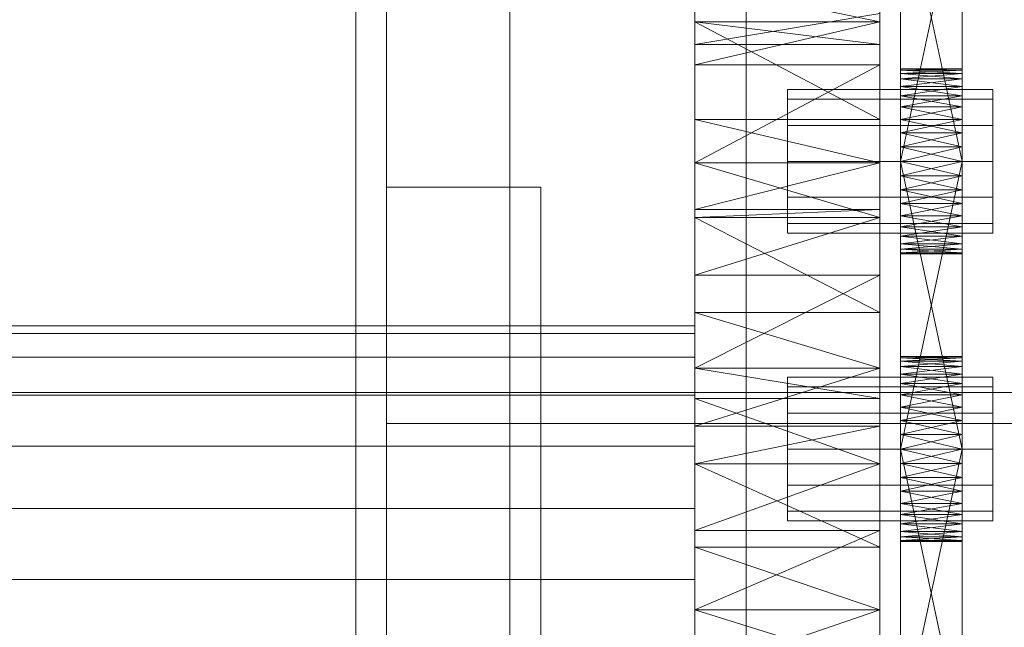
# Model space of a CAD drawing. Header units: millimetres. Extents: x -4738 to 65662, y -68080 to 6847.
# Tile 393 of 656: x 1364 to 1460, y -34623 to -34564. Entities that reach past the tile are written whole.
import ezdxf

# ---------------------------------------------------------------- set-up
doc = ezdxf.new("R2010")
doc.units = ezdxf.units.MM
doc.layers.add('frontal_C03', color=7, linetype='Continuous', lineweight=0)
doc.layers.add('frontal_secador', color=7, linetype='Continuous', lineweight=0)

msp = doc.modelspace()

# ---------------------------------------------------------------- linework, layer by layer
at = {"layer": 'frontal_C03'}
for p, q in [((1435, -34954.179), (1435, -32259.264)), ((1435, -32263.162), (1435, -34958.077)), ((1435, -35437.51), (1435, -32742.595)), ((1435, -32746.492), (1435, -35441.408))]:
    msp.add_line(p, q, dxfattribs=at)
at = {"layer": 'frontal_secador'}
for p, q in [((1400, -36000), (1400, -33000)), ((1397, -35940), (1397, -33075)), ((1400, -36000), (1400, -33075)), ((1400, -34600), (1400, -33075)), ((1400, -35940), (1400, -33075)), ((1400, -34650), (1400, -33075)), ((1400, -36000), (1400, -33250)), ((1400, -35140), (1400, -34540)), ((1412, -35140), (1412, -34540)), ((1450, -34580.281), (1450, -34541.481)), ((1456, -34541.481), (1456, -34580.281)), ((1450, -34543.136), (1450, -34580.281)), ((1456, -34580.281), (1456, -34543.136)), ((1450, -34580.281), (1450, -34545.414)), ((1456, -34545.414), (1456, -34580.281)), ((1400, -35134), (1400, -34546)), ((1450, -34577.5), (1450, -34548.092)), ((1450, -34580.281), (1450, -34548.092)), ((1456, -34548.092), (1456, -34577.5)), ((1456, -34548.092), (1456, -34580.281)), ((1450, -34549.5), (1450, -34577.5)), ((1456, -34577.5), (1450, -34549.5)), ((1456, -34549.5), (1450, -34577.5)), ((1456, -34577.5), (1456, -34549.5)), ((1430, -34577.639), (1430, -34555.473)), ((1448, -34555.473), (1448, -34577.639)), ((1430, -34560.173), (1430, -34573.428)), ((1430, -34563.925), (1430, -34560.173)), ((1448, -34563.925), (1430, -34560.173)), ((1448, -34573.428), (1448, -34560.173)), ((1448, -34560.173), (1448, -34563.925)), ((1430, -34563.11), (1430, -34573.428)), ((1430, -34563.11), (1430, -34577.639)), ((1430, -34563.11), (1430, -34566.141)), ((1430, -34563.11), (1430, -34597.635)), ((1430, -34563.11), (1430, -34645.858)), ((1448, -34563.11), (1430, -34566.141)), ((1448, -34573.428), (1448, -34563.11)), ((1448, -34577.639), (1448, -34563.11)), ((1448, -34566.141), (1448, -34563.11)), ((1448, -34597.635), (1448, -34563.11)), ((1448, -34645.858), (1448, -34563.11)), ((1430, -34573.428), (1430, -34563.925)), ((1430, -34566.141), (1430, -34563.925)), ((1430, -34563.925), (1430, -34568.105)), ((1448, -34573.428), (1430, -34563.925)), ((1448, -34563.925), (1430, -34563.925)), ((1448, -34566.141), (1430, -34563.925)), ((1448, -34563.925), (1430, -34568.105)), ((1448, -34563.925), (1448, -34573.428)), ((1448, -34568.105), (1448, -34563.925)), ((1448, -34563.925), (1448, -34566.141)), ((1430, -34568.105), (1430, -34566.141)), ((1430, -34577.639), (1430, -34566.141)), ((1448, -34566.141), (1430, -34566.141)), ((1448, -34566.141), (1448, -34568.105)), ((1448, -34566.141), (1448, -34577.639)), ((1430, -34568.105), (1430, -34577.639)), ((1448, -34568.105), (1430, -34568.105)), ((1448, -34568.105), (1430, -34577.639)), ((1448, -34577.639), (1448, -34568.105)), ((1450, -34568.611), (1450, -34568.5)), ((1456, -34568.611), (1450, -34568.5)), ((1456, -34568.5), (1450, -34568.5)), ((1456, -34568.5), (1450, -34568.611)), ((1456, -34568.611), (1456, -34568.5)), ((1450, -34568.611), (1450, -34569.481)), ((1450, -34568.941), (1450, -34568.611)), ((1450, -34568.611), (1450, -34571.136)), ((1456, -34568.941), (1450, -34568.611)), ((1456, -34568.611), (1450, -34568.611)), ((1456, -34568.611), (1450, -34568.941)), ((1450, -34569.481), (1450, -34568.941)), ((1456, -34569.481), (1450, -34568.941)), ((1456, -34568.941), (1450, -34568.941)), ((1456, -34568.941), (1450, -34569.481)), ((1450, -34569.481), (1450, -34571.136)), ((1450, -34570.219), (1450, -34569.481)), ((1450, -34573.414), (1450, -34569.481)), ((1450, -34608.281), (1450, -34569.481)), ((1456, -34570.219), (1450, -34569.481)), ((1456, -34569.481), (1450, -34569.481)), ((1456, -34569.481), (1450, -34570.219)), ((1456, -34569.481), (1456, -34568.611)), ((1456, -34568.611), (1456, -34568.941)), ((1456, -34571.136), (1456, -34568.611)), ((1456, -34568.941), (1456, -34569.481)), ((1456, -34571.136), (1456, -34569.481)), ((1456, -34569.481), (1456, -34570.219)), ((1456, -34569.481), (1456, -34573.414)), ((1456, -34569.481), (1456, -34608.281)), ((1439, -34571.438), (1439, -34570.5)), ((1459, -34570.5), (1439, -34570.5)), ((1450, -34571.136), (1450, -34570.219)), ((1456, -34571.136), (1450, -34570.219)), ((1456, -34570.219), (1450, -34570.219)), ((1456, -34570.219), (1450, -34571.136)), ((1456, -34570.219), (1456, -34571.136)), ((1459, -34571.438), (1459, -34570.5)), ((1439, -34574), (1439, -34571.438)), ((1459, -34571.438), (1439, -34571.438)), ((1450, -34571.136), (1450, -34573.414)), ((1450, -34572.21), (1450, -34571.136)), ((1450, -34571.136), (1450, -34576.092)), ((1450, -34571.136), (1450, -34608.281)), ((1456, -34572.21), (1450, -34571.136)), ((1456, -34571.136), (1450, -34571.136)), ((1456, -34571.136), (1450, -34572.21)), ((1456, -34573.414), (1456, -34571.136)), ((1456, -34571.136), (1456, -34572.21)), ((1456, -34576.092), (1456, -34571.136)), ((1456, -34608.281), (1456, -34571.136)), ((1459, -34574), (1459, -34571.438)), ((1450, -34573.414), (1450, -34572.21)), ((1456, -34573.414), (1450, -34572.21)), ((1456, -34572.21), (1450, -34572.21)), ((1456, -34572.21), (1450, -34573.414)), ((1456, -34572.21), (1456, -34573.414)), ((1430, -34577.639), (1430, -34573.428)), ((1448, -34577.639), (1430, -34573.428)), ((1448, -34573.428), (1430, -34573.428)), ((1439, -34577.5), (1439, -34574)), ((1459, -34574), (1439, -34574)), ((1448, -34573.428), (1448, -34577.639)), ((1450, -34573.414), (1450, -34576.092)), ((1450, -34574.719), (1450, -34573.414)), ((1450, -34608.281), (1450, -34573.414)), ((1456, -34574.719), (1450, -34573.414)), ((1456, -34573.414), (1450, -34573.414)), ((1456, -34573.414), (1450, -34574.719)), ((1456, -34576.092), (1456, -34573.414)), ((1456, -34573.414), (1456, -34574.719)), ((1456, -34573.414), (1456, -34608.281)), ((1459, -34577.5), (1459, -34574)), ((1450, -34576.092), (1450, -34574.719)), ((1456, -34576.092), (1450, -34574.719)), ((1456, -34574.719), (1450, -34574.719)), ((1456, -34574.719), (1450, -34576.092)), ((1456, -34574.719), (1456, -34576.092)), ((1450, -34605.5), (1450, -34576.092)), ((1450, -34576.092), (1450, -34577.5)), ((1450, -34608.281), (1450, -34576.092)), ((1456, -34577.5), (1450, -34576.092)), ((1456, -34576.092), (1450, -34576.092)), ((1456, -34576.092), (1450, -34577.5)), ((1456, -34576.092), (1456, -34605.5)), ((1456, -34577.5), (1456, -34576.092)), ((1456, -34576.092), (1456, -34608.281)), ((1430, -34577.639), (1430, -34592.223)), ((1430, -34577.639), (1430, -34597.635)), ((1430, -34577.639), (1430, -34582.194)), ((1430, -34621.142), (1430, -34577.639)), ((1430, -34669.365), (1430, -34577.639)), ((1430, -34577.639), (1430, -34645.858)), ((1430, -34711.527), (1430, -34577.639)), ((1448, -34577.647), (1430, -34577.639)), ((1448, -34577.639), (1430, -34577.639)), ((1448, -34577.639), (1430, -34582.194)), ((1430, -34577.647), (1430, -34592.223)), ((1430, -34582.95), (1430, -34577.647)), ((1448, -34582.95), (1430, -34577.647)), ((1448, -34577.647), (1430, -34577.647)), ((1439, -34577.5), (1439, -34581)), ((1439, -34577.5), (1459, -34577.5)), ((1448, -34592.223), (1448, -34577.639)), ((1448, -34597.635), (1448, -34577.639)), ((1448, -34582.194), (1448, -34577.639)), ((1448, -34577.639), (1448, -34621.142)), ((1448, -34577.639), (1448, -34669.365)), ((1448, -34645.858), (1448, -34577.639)), ((1448, -34577.639), (1448, -34711.527)), ((1448, -34592.223), (1448, -34577.647)), ((1448, -34577.647), (1448, -34582.95)), ((1450, -34577.5), (1450, -34605.5)), ((1456, -34605.5), (1450, -34577.5)), ((1456, -34577.5), (1450, -34577.5)), ((1456, -34577.5), (1450, -34605.5)), ((1450, -34580.281), (1450, -34577.5)), ((1450, -34577.5), (1450, -34578.908)), ((1456, -34577.5), (1450, -34578.908)), ((1456, -34578.908), (1450, -34577.5)), ((1456, -34605.5), (1456, -34577.5)), ((1456, -34577.5), (1456, -34580.281)), ((1456, -34578.908), (1456, -34577.5)), ((1459, -34581), (1459, -34577.5)), ((1450, -34578.908), (1450, -34580.281)), ((1456, -34578.908), (1450, -34578.908)), ((1456, -34578.908), (1450, -34580.281)), ((1456, -34580.281), (1450, -34578.908)), ((1456, -34580.281), (1456, -34578.908)), ((1400, -34580), (1415, -34580)), ((1400, -34600), (1400, -34580)), ((1415, -34600), (1415, -34580)), ((1439, -34581), (1439, -34583.562)), ((1459, -34581), (1439, -34581)), ((1450, -34582.79), (1450, -34580.281)), ((1450, -34580.281), (1450, -34581.586)), ((1450, -34584.781), (1450, -34580.281)), ((1450, -34586.5), (1450, -34580.281)), ((1456, -34580.281), (1450, -34580.281)), ((1456, -34580.281), (1450, -34581.586)), ((1456, -34581.586), (1450, -34580.281)), ((1456, -34580.281), (1456, -34582.79)), ((1456, -34581.586), (1456, -34580.281)), ((1456, -34580.281), (1456, -34584.781)), ((1456, -34580.281), (1456, -34586.5)), ((1459, -34581), (1459, -34583.562)), ((1450, -34581.586), (1450, -34582.79)), ((1456, -34581.586), (1450, -34581.586)), ((1456, -34581.586), (1450, -34582.79)), ((1456, -34582.79), (1450, -34581.586)), ((1456, -34582.79), (1456, -34581.586)), ((1430, -34588.565), (1430, -34582.194)), ((1430, -34582.194), (1430, -34582.95)), ((1430, -34597.635), (1430, -34582.194)), ((1448, -34582.194), (1430, -34582.194)), ((1448, -34582.194), (1430, -34582.95)), ((1430, -34592.223), (1430, -34582.95)), ((1430, -34582.95), (1430, -34588.565)), ((1448, -34592.223), (1430, -34582.95)), ((1448, -34582.95), (1430, -34582.95)), ((1448, -34582.95), (1430, -34588.565)), ((1448, -34582.194), (1448, -34588.565)), ((1448, -34582.95), (1448, -34582.194)), ((1448, -34582.194), (1448, -34597.635)), ((1448, -34582.95), (1448, -34592.223)), ((1448, -34588.565), (1448, -34582.95)), ((1450, -34584.781), (1450, -34582.79)), ((1450, -34582.79), (1450, -34583.864)), ((1456, -34582.79), (1450, -34582.79)), ((1456, -34582.79), (1450, -34583.864)), ((1456, -34583.864), (1450, -34582.79)), ((1456, -34582.79), (1456, -34584.781)), ((1456, -34583.864), (1456, -34582.79)), ((1439, -34583.562), (1439, -34584.5)), ((1459, -34583.562), (1439, -34583.562)), ((1450, -34583.864), (1450, -34584.781)), ((1456, -34583.864), (1450, -34583.864)), ((1456, -34583.864), (1450, -34584.781)), ((1456, -34584.781), (1450, -34583.864)), ((1456, -34584.781), (1456, -34583.864)), ((1459, -34583.562), (1459, -34584.5)), ((1459, -34584.5), (1439, -34584.5)), ((1450, -34586.059), (1450, -34584.781)), ((1450, -34584.781), (1450, -34585.519)), ((1450, -34586.5), (1450, -34584.781)), ((1456, -34584.781), (1450, -34584.781)), ((1456, -34584.781), (1450, -34585.519)), ((1456, -34585.519), (1450, -34584.781)), ((1456, -34584.781), (1456, -34586.059)), ((1456, -34585.519), (1456, -34584.781)), ((1456, -34584.781), (1456, -34586.5)), ((1450, -34585.519), (1450, -34586.059)), ((1456, -34585.519), (1450, -34585.519)), ((1456, -34585.519), (1450, -34586.059)), ((1456, -34586.059), (1450, -34585.519)), ((1456, -34586.059), (1456, -34585.519)), ((1450, -34586.5), (1450, -34586.059)), ((1450, -34586.059), (1450, -34586.389)), ((1456, -34586.059), (1450, -34586.059)), ((1456, -34586.059), (1450, -34586.389)), ((1456, -34586.389), (1450, -34586.059)), ((1450, -34586.389), (1450, -34586.5)), ((1456, -34586.389), (1450, -34586.389)), ((1456, -34586.389), (1450, -34586.5)), ((1456, -34586.5), (1450, -34586.389)), ((1456, -34586.5), (1450, -34586.5)), ((1456, -34586.059), (1456, -34586.5)), ((1456, -34586.389), (1456, -34586.059)), ((1456, -34586.5), (1456, -34586.389)), ((1430, -34588.565), (1430, -34597.635)), ((1448, -34588.565), (1430, -34588.565)), ((1448, -34588.565), (1430, -34597.635)), ((1448, -34597.635), (1448, -34588.565)), ((1430, -34597.635), (1430, -34592.223)), ((1448, -34597.635), (1430, -34592.223)), ((1448, -34592.223), (1430, -34592.223)), ((1448, -34592.223), (1448, -34597.635)), ((1430, -34593.5), (1325, -34593.5)), ((1430, -34594.269), (1430, -34593.5)), ((1430, -34594.269), (1325, -34594.269)), ((1430, -34596.545), (1430, -34594.269)), ((1430, -34596.545), (1325, -34596.545)), ((1430, -34600.241), (1430, -34596.545)), ((1450, -34596.611), (1450, -34596.5)), ((1456, -34596.611), (1450, -34596.5)), ((1456, -34596.5), (1450, -34596.5)), ((1456, -34596.5), (1450, -34596.611)), ((1450, -34596.611), (1450, -34597.481)), ((1450, -34596.941), (1450, -34596.611)), ((1450, -34596.611), (1450, -34599.136)), ((1456, -34596.941), (1450, -34596.611)), ((1456, -34596.611), (1450, -34596.611)), ((1456, -34596.611), (1450, -34596.941)), ((1450, -34597.481), (1450, -34596.941)), ((1456, -34597.481), (1450, -34596.941)), ((1456, -34596.941), (1450, -34596.941)), ((1456, -34596.941), (1450, -34597.481)), ((1456, -34596.611), (1456, -34596.5)), ((1456, -34597.481), (1456, -34596.611)), ((1456, -34596.611), (1456, -34596.941)), ((1456, -34599.136), (1456, -34596.611)), ((1456, -34596.941), (1456, -34597.481)), ((1430, -34597.635), (1430, -34615.058)), ((1430, -34600.589), (1430, -34597.635)), ((1430, -34597.635), (1430, -34621.142)), ((1430, -34597.635), (1430, -34603.268)), ((1430, -34597.635), (1430, -34645.858)), ((1448, -34600.589), (1430, -34597.635)), ((1448, -34597.635), (1430, -34597.635)), ((1448, -34597.635), (1430, -34603.268)), ((1448, -34615.058), (1448, -34597.635)), ((1448, -34597.635), (1448, -34600.589)), ((1448, -34621.142), (1448, -34597.635)), ((1448, -34603.268), (1448, -34597.635)), ((1448, -34645.858), (1448, -34597.635)), ((1450, -34597.481), (1450, -34599.136)), ((1450, -34598.219), (1450, -34597.481)), ((1450, -34601.414), (1450, -34597.481)), ((1450, -34636.281), (1450, -34597.481)), ((1456, -34598.219), (1450, -34597.481)), ((1456, -34597.481), (1450, -34597.481)), ((1456, -34597.481), (1450, -34598.219)), ((1450, -34599.136), (1450, -34598.219)), ((1456, -34599.136), (1450, -34598.219)), ((1456, -34598.219), (1450, -34598.219)), ((1456, -34598.219), (1450, -34599.136)), ((1456, -34599.136), (1456, -34597.481)), ((1456, -34597.481), (1456, -34598.219)), ((1456, -34597.481), (1456, -34601.414)), ((1456, -34597.481), (1456, -34636.281)), ((1456, -34598.219), (1456, -34599.136)), ((1439, -34599.438), (1439, -34598.5)), ((1459, -34598.5), (1439, -34598.5)), ((1450, -34599.136), (1450, -34601.414)), ((1450, -34600.21), (1450, -34599.136)), ((1450, -34599.136), (1450, -34604.092)), ((1450, -34599.136), (1450, -34636.281)), ((1456, -34600.21), (1450, -34599.136)), ((1456, -34599.136), (1450, -34599.136)), ((1456, -34599.136), (1450, -34600.21)), ((1456, -34601.414), (1456, -34599.136)), ((1456, -34599.136), (1456, -34600.21)), ((1456, -34604.092), (1456, -34599.136)), ((1456, -34636.281), (1456, -34599.136)), ((1459, -34599.438), (1459, -34598.5)), ((1325, -34600), (1400, -34600)), ((1400, -34600), (1790, -34600)), ((1400, -34603), (1400, -34600)), ((1400, -34600), (1415, -34600)), ((1400, -34990), (1400, -34600)), ((1415, -34990), (1415, -34600)), ((1439, -34602), (1439, -34599.438)), ((1459, -34599.438), (1439, -34599.438)), ((1450, -34601.414), (1450, -34600.21)), ((1456, -34601.414), (1450, -34600.21)), ((1456, -34600.21), (1450, -34600.21)), ((1456, -34600.21), (1450, -34601.414)), ((1456, -34600.21), (1456, -34601.414)), ((1459, -34602), (1459, -34599.438)), ((1430, -34600.241), (1325, -34600.241)), ((1430, -34605.216), (1430, -34600.241)), ((1430, -34600.589), (1430, -34615.058)), ((1430, -34606.925), (1430, -34600.589)), ((1448, -34606.925), (1430, -34600.589)), ((1448, -34600.589), (1430, -34600.589)), ((1448, -34615.058), (1448, -34600.589)), ((1448, -34600.589), (1448, -34606.925)), ((1439, -34605.5), (1439, -34602)), ((1459, -34602), (1439, -34602)), ((1450, -34601.414), (1450, -34604.092)), ((1450, -34602.719), (1450, -34601.414)), ((1450, -34636.281), (1450, -34601.414)), ((1456, -34602.719), (1450, -34601.414)), ((1456, -34601.414), (1450, -34601.414)), ((1456, -34601.414), (1450, -34602.719)), ((1456, -34604.092), (1456, -34601.414)), ((1456, -34601.414), (1456, -34602.719)), ((1456, -34601.414), (1456, -34636.281)), ((1459, -34605.5), (1459, -34602)), ((1400, -34603), (1790, -34603)), ((1400, -34987), (1400, -34603)), ((1450, -34604.092), (1450, -34602.719)), ((1456, -34604.092), (1450, -34602.719)), ((1456, -34602.719), (1450, -34602.719)), ((1456, -34602.719), (1450, -34604.092)), ((1456, -34602.719), (1456, -34604.092)), ((1430, -34613.424), (1430, -34603.268)), ((1430, -34603.268), (1430, -34606.925)), ((1430, -34621.142), (1430, -34603.268)), ((1448, -34603.268), (1430, -34603.268)), ((1448, -34603.268), (1430, -34606.925)), ((1448, -34603.268), (1448, -34613.424)), ((1448, -34606.925), (1448, -34603.268)), ((1448, -34603.268), (1448, -34621.142)), ((1450, -34633.5), (1450, -34604.092)), ((1450, -34604.092), (1450, -34605.5)), ((1450, -34636.281), (1450, -34604.092)), ((1456, -34605.5), (1450, -34604.092)), ((1456, -34604.092), (1450, -34604.092)), ((1456, -34604.092), (1450, -34605.5)), ((1456, -34604.092), (1456, -34633.5)), ((1456, -34605.5), (1456, -34604.092)), ((1456, -34604.092), (1456, -34636.281)), ((1430, -34605.216), (1325, -34605.216)), ((1430, -34611.277), (1430, -34605.216)), ((1439, -34605.5), (1439, -34609)), ((1439, -34605.5), (1459, -34605.5)), ((1450, -34605.5), (1450, -34633.5)), ((1456, -34633.5), (1450, -34605.5)), ((1456, -34605.5), (1450, -34605.5)), ((1456, -34605.5), (1450, -34633.5)), ((1450, -34608.281), (1450, -34605.5)), ((1450, -34605.5), (1450, -34606.908)), ((1456, -34605.5), (1450, -34606.908)), ((1456, -34606.908), (1450, -34605.5)), ((1456, -34633.5), (1456, -34605.5)), ((1456, -34605.5), (1456, -34608.281)), ((1456, -34606.908), (1456, -34605.5)), ((1459, -34609), (1459, -34605.5)), ((1450, -34606.908), (1450, -34608.281)), ((1456, -34606.908), (1450, -34606.908)), ((1456, -34606.908), (1450, -34608.281)), ((1456, -34608.281), (1450, -34606.908)), ((1456, -34608.281), (1456, -34606.908)), ((1430, -34615.058), (1430, -34606.925)), ((1430, -34606.925), (1430, -34613.424)), ((1448, -34615.058), (1430, -34606.925)), ((1448, -34606.925), (1430, -34606.925)), ((1448, -34606.925), (1430, -34613.424)), ((1448, -34606.925), (1448, -34615.058)), ((1448, -34613.424), (1448, -34606.925)), ((1450, -34610.79), (1450, -34608.281)), ((1450, -34608.281), (1450, -34609.586)), ((1450, -34612.781), (1450, -34608.281)), ((1450, -34614.5), (1450, -34608.281)), ((1456, -34608.281), (1450, -34608.281)), ((1456, -34608.281), (1450, -34609.586)), ((1456, -34609.586), (1450, -34608.281)), ((1456, -34608.281), (1456, -34610.79)), ((1456, -34609.586), (1456, -34608.281)), ((1456, -34608.281), (1456, -34612.781)), ((1456, -34608.281), (1456, -34614.5)), ((1439, -34609), (1439, -34611.562)), ((1459, -34609), (1439, -34609)), ((1450, -34609.586), (1450, -34610.79)), ((1456, -34609.586), (1450, -34609.586)), ((1456, -34609.586), (1450, -34610.79)), ((1456, -34610.79), (1450, -34609.586)), ((1456, -34610.79), (1456, -34609.586)), ((1459, -34609), (1459, -34611.562)), ((1430, -34611.277), (1325, -34611.277)), ((1430, -34618.193), (1430, -34611.277)), ((1439, -34611.562), (1439, -34612.5)), ((1459, -34611.562), (1439, -34611.562)), ((1450, -34612.781), (1450, -34610.79)), ((1450, -34610.79), (1450, -34611.864)), ((1456, -34610.79), (1450, -34610.79)), ((1456, -34610.79), (1450, -34611.864)), ((1456, -34611.864), (1450, -34610.79)), ((1456, -34610.79), (1456, -34612.781)), ((1456, -34611.864), (1456, -34610.79)), ((1459, -34611.562), (1459, -34612.5)), ((1459, -34612.5), (1439, -34612.5)), ((1450, -34611.864), (1450, -34612.781)), ((1456, -34611.864), (1450, -34611.864)), ((1456, -34611.864), (1450, -34612.781)), ((1456, -34612.781), (1450, -34611.864)), ((1456, -34612.781), (1456, -34611.864)), ((1430, -34613.424), (1430, -34621.142)), ((1448, -34613.424), (1430, -34613.424)), ((1448, -34613.424), (1430, -34621.142)), ((1448, -34621.142), (1448, -34613.424)), ((1450, -34614.059), (1450, -34612.781)), ((1450, -34612.781), (1450, -34613.519)), ((1450, -34614.5), (1450, -34612.781)), ((1456, -34612.781), (1450, -34612.781)), ((1456, -34612.781), (1450, -34613.519)), ((1456, -34613.519), (1450, -34612.781)), ((1450, -34613.519), (1450, -34614.059)), ((1456, -34613.519), (1450, -34613.519)), ((1456, -34613.519), (1450, -34614.059)), ((1456, -34614.059), (1450, -34613.519)), ((1456, -34612.781), (1456, -34614.059)), ((1456, -34613.519), (1456, -34612.781)), ((1456, -34612.781), (1456, -34614.5)), ((1456, -34614.059), (1456, -34613.519)), ((1450, -34614.5), (1450, -34614.059)), ((1450, -34614.059), (1450, -34614.389)), ((1456, -34614.059), (1450, -34614.059)), ((1456, -34614.059), (1450, -34614.389)), ((1456, -34614.389), (1450, -34614.059)), ((1450, -34614.389), (1450, -34614.5)), ((1456, -34614.389), (1450, -34614.389)), ((1456, -34614.389), (1450, -34614.5)), ((1456, -34614.5), (1450, -34614.389)), ((1456, -34614.5), (1450, -34614.5)), ((1456, -34614.059), (1456, -34614.5)), ((1456, -34614.389), (1456, -34614.059)), ((1456, -34614.5), (1456, -34614.389)), ((1430, -34621.142), (1430, -34615.058)), ((1448, -34621.142), (1430, -34615.058)), ((1448, -34615.058), (1430, -34615.058)), ((1448, -34615.058), (1448, -34621.142)), ((1430, -34618.193), (1325, -34618.193)), ((1430, -34625.696), (1430, -34618.193)), ((1430, -34621.142), (1430, -34639.698)), ((1430, -34626.753), (1430, -34621.142)), ((1430, -34621.142), (1430, -34645.858)), ((1430, -34621.142), (1430, -34627.302)), ((1430, -34669.365), (1430, -34621.142)), ((1448, -34626.753), (1430, -34621.142)), ((1448, -34621.142), (1430, -34621.142)), ((1448, -34621.142), (1430, -34627.302)), ((1448, -34639.698), (1448, -34621.142)), ((1448, -34621.142), (1448, -34626.753)), ((1448, -34645.858), (1448, -34621.142)), ((1448, -34627.302), (1448, -34621.142)), ((1448, -34621.142), (1448, -34669.365))]:
    msp.add_line(p, q, dxfattribs=at)

doc.saveas('drawing.dxf')
